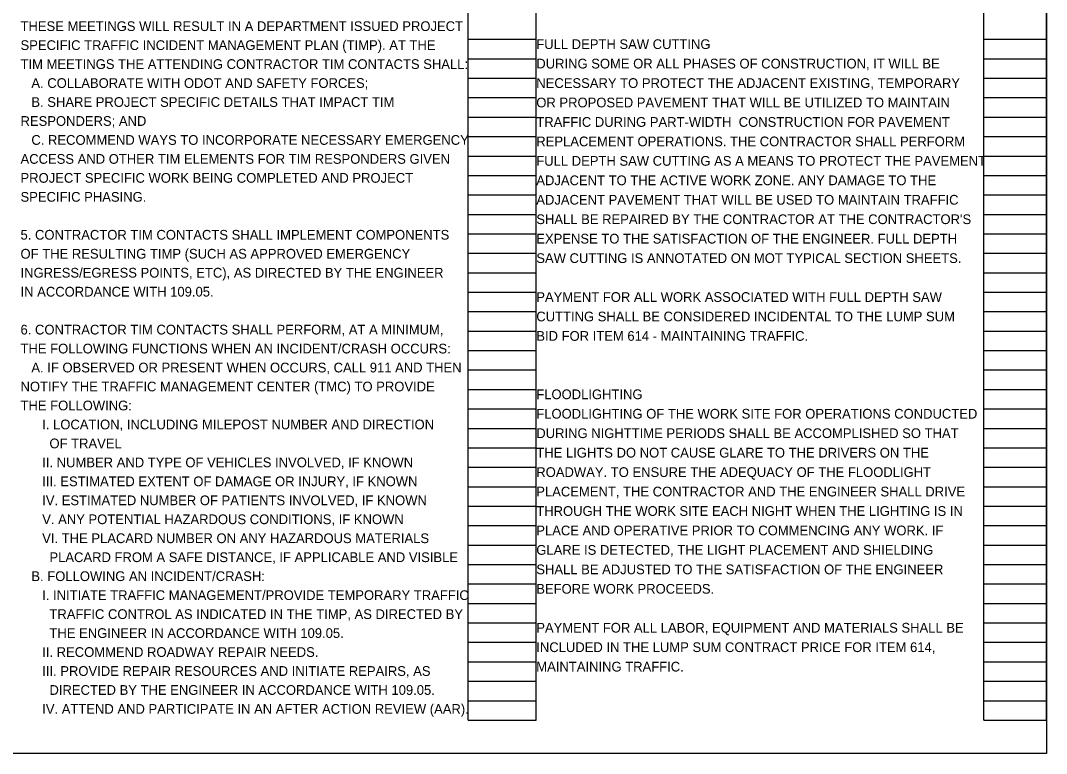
# Model space of a CAD drawing. Extents: x 1820207 to 1820557, y 740216 to 740315.
# Drawn here: x 1820384.66 to 1820399.42, y 740254.74 to 740265.29 of the extents above; entities that cross this region are included whole.
import ezdxf

# ---------------------------------------------------------------- set-up
doc = ezdxf.new("R2010")
doc.units = 0
for name, color, linetype in [('SC_Scratch1', 7, 'Continuous'), ('SC_Scratch2', 7, 'Continuous'), ('SH_Text', 7, 'Continuous')]:
    doc.layers.add(name, color=color, linetype=linetype)

msp = doc.modelspace()

# ---------------------------------------------------------------- linework, layer by layer
at = {"layer": 'SC_Scratch1'}
for p, q in [((1820391.101, 740255.222), (1820391.101, 740275.382)), ((1820392.081, 740255.222), (1820392.081, 740275.382)), ((1820398.521, 740255.222), (1820398.521, 740275.382)), ((1820399.421, 740255.222), (1820399.421, 740275.382)), ((1820391.101, 740265.022), (1820392.081, 740265.022)), ((1820398.521, 740265.022), (1820399.421, 740265.022)), ((1820391.101, 740264.742), (1820392.081, 740264.742)), ((1820398.521, 740264.742), (1820399.421, 740264.742)), ((1820391.101, 740264.462), (1820392.081, 740264.462)), ((1820398.521, 740264.462), (1820399.421, 740264.462)), ((1820391.101, 740264.182), (1820392.081, 740264.182)), ((1820398.521, 740264.182), (1820399.421, 740264.182)), ((1820391.101, 740263.902), (1820392.081, 740263.902)), ((1820398.521, 740263.902), (1820399.421, 740263.902)), ((1820391.101, 740263.622), (1820392.081, 740263.622)), ((1820398.521, 740263.622), (1820399.421, 740263.622)), ((1820391.101, 740263.342), (1820392.081, 740263.342)), ((1820398.521, 740263.342), (1820399.421, 740263.342)), ((1820391.101, 740263.062), (1820392.081, 740263.062)), ((1820398.521, 740263.062), (1820399.421, 740263.062)), ((1820391.101, 740262.782), (1820392.081, 740262.782)), ((1820398.521, 740262.782), (1820399.421, 740262.782)), ((1820391.101, 740262.502), (1820392.081, 740262.502)), ((1820398.521, 740262.502), (1820399.421, 740262.502)), ((1820391.101, 740262.222), (1820392.081, 740262.222)), ((1820398.521, 740262.222), (1820399.421, 740262.222)), ((1820391.101, 740261.942), (1820392.081, 740261.942)), ((1820398.521, 740261.942), (1820399.421, 740261.942)), ((1820391.101, 740261.662), (1820392.081, 740261.662)), ((1820398.521, 740261.662), (1820399.421, 740261.662)), ((1820391.101, 740261.382), (1820392.081, 740261.382)), ((1820398.521, 740261.382), (1820399.421, 740261.382)), ((1820391.101, 740261.102), (1820392.081, 740261.102)), ((1820398.521, 740261.102), (1820399.421, 740261.102)), ((1820391.101, 740260.822), (1820392.081, 740260.822)), ((1820398.521, 740260.822), (1820399.421, 740260.822)), ((1820391.101, 740260.542), (1820392.081, 740260.542)), ((1820398.521, 740260.542), (1820399.421, 740260.542)), ((1820391.101, 740260.262), (1820392.081, 740260.262)), ((1820398.521, 740260.262), (1820399.421, 740260.262)), ((1820391.101, 740259.982), (1820392.081, 740259.982)), ((1820398.521, 740259.982), (1820399.421, 740259.982)), ((1820391.101, 740259.702), (1820392.081, 740259.702)), ((1820398.521, 740259.702), (1820399.421, 740259.702)), ((1820391.101, 740259.422), (1820392.081, 740259.422)), ((1820398.521, 740259.422), (1820399.421, 740259.422)), ((1820391.101, 740259.142), (1820392.081, 740259.142)), ((1820398.521, 740259.142), (1820399.421, 740259.142)), ((1820391.101, 740258.862), (1820392.081, 740258.862)), ((1820398.521, 740258.862), (1820399.421, 740258.862)), ((1820391.101, 740258.582), (1820392.081, 740258.582)), ((1820398.521, 740258.582), (1820399.421, 740258.582)), ((1820391.101, 740258.302), (1820392.081, 740258.302)), ((1820398.521, 740258.302), (1820399.421, 740258.302)), ((1820391.101, 740258.022), (1820392.081, 740258.022)), ((1820398.521, 740258.022), (1820399.421, 740258.022)), ((1820391.101, 740257.742), (1820392.081, 740257.742)), ((1820398.521, 740257.742), (1820399.421, 740257.742)), ((1820391.101, 740257.462), (1820392.081, 740257.462)), ((1820398.521, 740257.462), (1820399.421, 740257.462)), ((1820391.101, 740257.182), (1820392.081, 740257.182)), ((1820398.521, 740257.182), (1820399.421, 740257.182)), ((1820391.101, 740256.902), (1820392.081, 740256.902)), ((1820398.521, 740256.902), (1820399.421, 740256.902)), ((1820391.101, 740256.622), (1820392.081, 740256.622)), ((1820398.521, 740256.622), (1820399.421, 740256.622)), ((1820391.101, 740256.342), (1820392.081, 740256.342)), ((1820398.521, 740256.342), (1820399.421, 740256.342)), ((1820391.101, 740256.062), (1820392.081, 740256.062)), ((1820398.521, 740256.062), (1820399.421, 740256.062)), ((1820391.101, 740255.782), (1820392.081, 740255.782)), ((1820398.521, 740255.782), (1820399.421, 740255.782)), ((1820391.101, 740255.502), (1820392.081, 740255.502)), ((1820398.521, 740255.502), (1820399.421, 740255.502)), ((1820391.101, 740255.222), (1820392.081, 740255.222)), ((1820398.521, 740255.222), (1820399.421, 740255.222))]:
    msp.add_line(p, q, dxfattribs=at)
at = {"layer": 'SC_Scratch2'}
msp.add_lwpolyline([(1820368.921, 740275.742), (1820399.421, 740275.742), (1820399.421, 740254.742), (1820368.921, 740254.742)], close=True, dxfattribs=at)

# ---------------------------------------------------------------- texts
at = {"layer": 'SH_Text'}
for s, p in [('THESE MEETINGS WILL RESULT IN A DEPARTMENT ISSUED PROJECT ', (1820384.661, 740265.141)), ('SPECIFIC TRAFFIC INCIDENT MANAGEMENT PLAN (TIMP). AT THE ', (1820384.661, 740264.868)), ('FULL DEPTH SAW CUTTING', (1820392.081, 740264.882)), ('TIM MEETINGS THE ATTENDING CONTRACTOR TIM CONTACTS SHALL:', (1820384.661, 740264.595)), ('DURING SOME OR ALL PHASES OF CONSTRUCTION, IT WILL BE ', (1820392.081, 740264.602)), ('   A. COLLABORATE WITH ODOT AND SAFETY FORCES;', (1820384.661, 740264.322)), ('NECESSARY TO PROTECT THE ADJACENT EXISTING, TEMPORARY ', (1820392.081, 740264.322)), ('   B. SHARE PROJECT SPECIFIC DETAILS THAT IMPACT TIM ', (1820384.661, 740264.049)), ('OR PROPOSED PAVEMENT THAT WILL BE UTILIZED TO MAINTAIN ', (1820392.081, 740264.042)), ('RESPONDERS; AND', (1820384.661, 740263.776)), ('TRAFFIC DURING PART-WIDTH  CONSTRUCTION FOR PAVEMENT ', (1820392.081, 740263.762)), ('   C. RECOMMEND WAYS TO INCORPORATE NECESSARY EMERGENCY ', (1820384.661, 740263.503)), ('REPLACEMENT OPERATIONS. THE CONTRACTOR SHALL PERFORM ', (1820392.081, 740263.482)), ('ACCESS AND OTHER TIM ELEMENTS FOR TIM RESPONDERS GIVEN ', (1820384.661, 740263.23)), ('FULL DEPTH SAW CUTTING AS A MEANS TO PROTECT THE PAVEMENT ', (1820392.081, 740263.202)), ('PROJECT SPECIFIC WORK BEING COMPLETED AND PROJECT ', (1820384.661, 740262.957)), ('ADJACENT TO THE ACTIVE WORK ZONE. ANY DAMAGE TO THE ', (1820392.081, 740262.922)), ('SPECIFIC PHASING.', (1820384.661, 740262.684)), ('ADJACENT PAVEMENT THAT WILL BE USED TO MAINTAIN TRAFFIC ', (1820392.081, 740262.642)), ("SHALL BE REPAIRED BY THE CONTRACTOR AT THE CONTRACTOR'S ", (1820392.081, 740262.362)), ('5. CONTRACTOR TIM CONTACTS SHALL IMPLEMENT COMPONENTS ', (1820384.661, 740262.138)), ('EXPENSE TO THE SATISFACTION OF THE ENGINEER. FULL DEPTH ', (1820392.081, 740262.082)), ('OF THE RESULTING TIMP (SUCH AS APPROVED EMERGENCY ', (1820384.661, 740261.865)), ('SAW CUTTING IS ANNOTATED ON MOT TYPICAL SECTION SHEETS.', (1820392.081, 740261.802)), ('INGRESS/EGRESS POINTS, ETC), AS DIRECTED BY THE ENGINEER ', (1820384.661, 740261.592)), ('IN ACCORDANCE WITH 109.05.', (1820384.661, 740261.319)), ('PAYMENT FOR ALL WORK ASSOCIATED WITH FULL DEPTH SAW ', (1820392.081, 740261.242)), ('CUTTING SHALL BE CONSIDERED INCIDENTAL TO THE LUMP SUM ', (1820392.081, 740260.962)), ('6. CONTRACTOR TIM CONTACTS SHALL PERFORM, AT A MINIMUM, ', (1820384.661, 740260.773)), ('BID FOR ITEM 614 - MAINTAINING TRAFFIC.', (1820392.081, 740260.682)), ('THE FOLLOWING FUNCTIONS WHEN AN INCIDENT/CRASH OCCURS:', (1820384.661, 740260.5)), ('   A. IF OBSERVED OR PRESENT WHEN OCCURS, CALL 911 AND THEN ', (1820384.661, 740260.227)), ('NOTIFY THE TRAFFIC MANAGEMENT CENTER (TMC) TO PROVIDE ', (1820384.661, 740259.954)), ('FLOODLIGHTING', (1820392.081, 740259.842)), ('THE FOLLOWING:', (1820384.661, 740259.681)), ('FLOODLIGHTING OF THE WORK SITE FOR OPERATIONS CONDUCTED ', (1820392.081, 740259.562)), ('      I. LOCATION, INCLUDING MILEPOST NUMBER AND DIRECTION ', (1820384.661, 740259.408)), ('DURING NIGHTTIME PERIODS SHALL BE ACCOMPLISHED SO THAT ', (1820392.081, 740259.282)), ('        OF TRAVEL', (1820384.661, 740259.135)), ('      II. NUMBER AND TYPE OF VEHICLES INVOLVED, IF KNOWN', (1820384.661, 740258.862)), ('THE LIGHTS DO NOT CAUSE GLARE TO THE DRIVERS ON THE ', (1820392.081, 740259.002)), ('ROADWAY. TO ENSURE THE ADEQUACY OF THE FLOODLIGHT ', (1820392.081, 740258.722)), ('      III. ESTIMATED EXTENT OF DAMAGE OR INJURY, IF KNOWN', (1820384.661, 740258.589)), ('PLACEMENT, THE CONTRACTOR AND THE ENGINEER SHALL DRIVE ', (1820392.081, 740258.442)), ('      IV. ESTIMATED NUMBER OF PATIENTS INVOLVED, IF KNOWN', (1820384.661, 740258.316)), ('THROUGH THE WORK SITE EACH NIGHT WHEN THE LIGHTING IS IN ', (1820392.081, 740258.162)), ('      V. ANY POTENTIAL HAZARDOUS CONDITIONS, IF KNOWN', (1820384.661, 740258.043)), ('PLACE AND OPERATIVE PRIOR TO COMMENCING ANY WORK. IF ', (1820392.081, 740257.882)), ('      VI. THE PLACARD NUMBER ON ANY HAZARDOUS MATERIALS ', (1820384.661, 740257.77)), ('GLARE IS DETECTED, THE LIGHT PLACEMENT AND SHIELDING ', (1820392.081, 740257.602)), ('        PLACARD FROM A SAFE DISTANCE, IF APPLICABLE AND VISIBLE', (1820384.661, 740257.497)), ('SHALL BE ADJUSTED TO THE SATISFACTION OF THE ENGINEER ', (1820392.081, 740257.322)), ('   B. FOLLOWING AN INCIDENT/CRASH:', (1820384.661, 740257.224)), ('      I. INITIATE TRAFFIC MANAGEMENT/PROVIDE TEMPORARY TRAFFIC', (1820384.661, 740256.951)), ('BEFORE WORK PROCEEDS.', (1820392.081, 740257.042)), ('        TRAFFIC CONTROL AS INDICATED IN THE TIMP, AS DIRECTED BY ', (1820384.661, 740256.678)), ('        THE ENGINEER IN ACCORDANCE WITH 109.05.', (1820384.661, 740256.405)), ('PAYMENT FOR ALL LABOR, EQUIPMENT AND MATERIALS SHALL BE ', (1820392.081, 740256.482)), ('INCLUDED IN THE LUMP SUM CONTRACT PRICE FOR ITEM 614, ', (1820392.081, 740256.202)), ('      II. RECOMMEND ROADWAY REPAIR NEEDS.', (1820384.661, 740256.132)), ('MAINTAINING TRAFFIC.', (1820392.081, 740255.922)), ('      III. PROVIDE REPAIR RESOURCES AND INITIATE REPAIRS, AS ', (1820384.661, 740255.859)), ('        DIRECTED BY THE ENGINEER IN ACCORDANCE WITH 109.05.', (1820384.661, 740255.586)), ('      IV. ATTEND AND PARTICIPATE IN AN AFTER ACTION REVIEW (AAR).', (1820384.661, 740255.313))]:
    msp.add_text(s, height=0.14, dxfattribs=at).set_placement(p)

doc.saveas('drawing.dxf')
